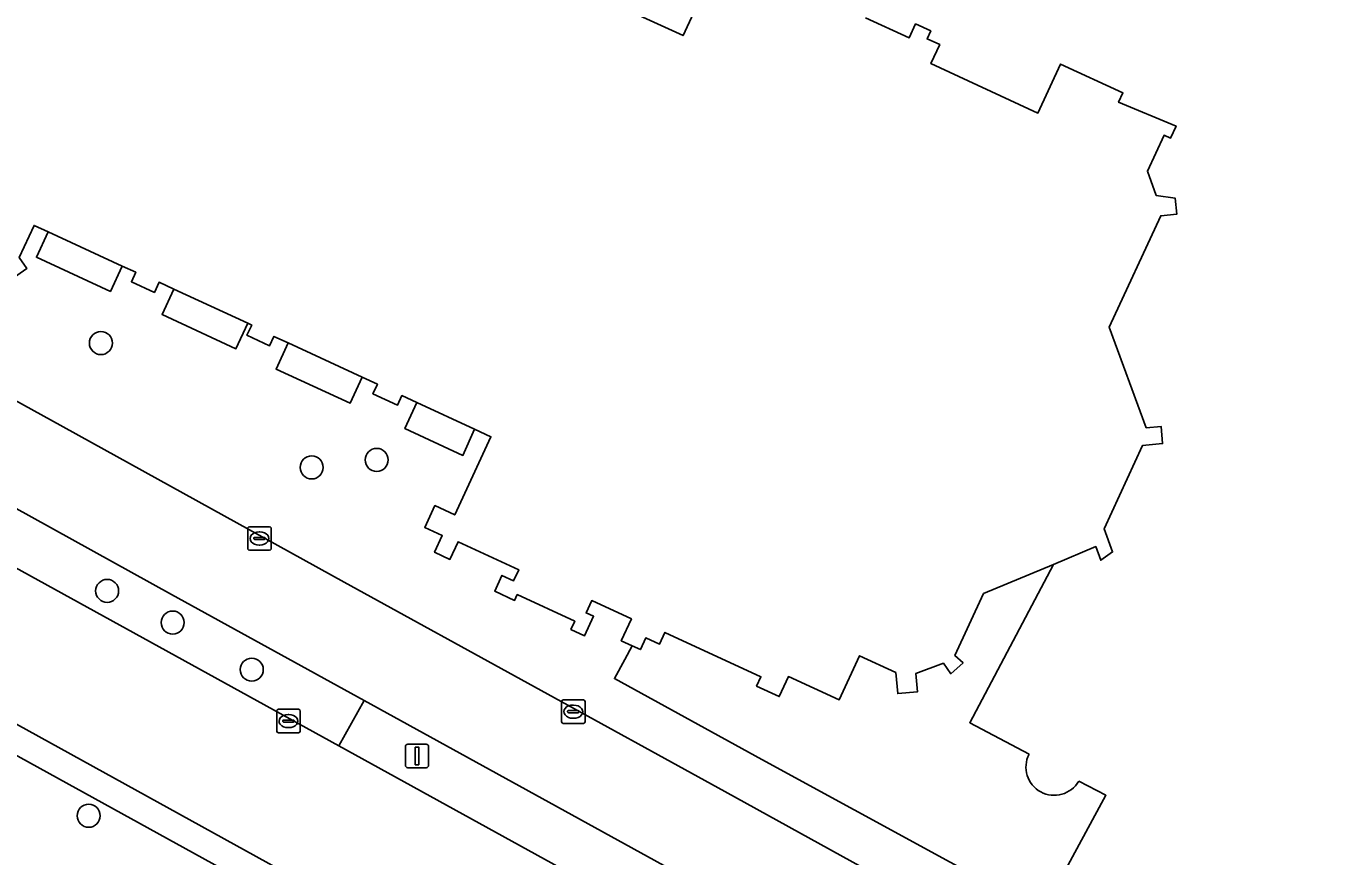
# Model space of a CAD drawing. Extents: x 161087 to 161926, y 382572 to 383873.
# Drawn here: x 161710.6 to 161765.6, y 383207.1 to 383242.5 of the extents above; entities that cross this region are included whole.
import ezdxf

# ---------------------------------------------------------------- set-up
doc = ezdxf.new("R2010")
doc.units = 0
for name, color, linetype in [('IMGEO_Berm_groen', 7, 'Continuous'), ('IMGEO_Berm_open', 7, 'Continuous'), ('IMGEO_Boom', 7, 'Continuous'), ('IMGEO_Erf', 7, 'Continuous'), ('IMGEO_Fietspad_gesloten', 7, 'Continuous'), ('IMGEO_Kolk', 7, 'Continuous'), ('IMGEO_Lichtmast', 7, 'Continuous'), ('IMGEO_Pand', 7, 'Continuous'), ('IMGEO_Rijbaan_lokaal_gesloten', 7, 'Continuous'), ('IMGEO_Voetpad_open', 7, 'Continuous')]:
    doc.layers.add(name, color=color, linetype=linetype)

msp = doc.modelspace()

# ---------------------------------------------------------------- linework, layer by layer
at = {"layer": 'IMGEO_Berm_groen'}
msp.add_lwpolyline([(161706.575, 383223.893), (161705.508, 383221.938), (161723.882, 383211.826), (161724.951, 383213.76), (161716.757, 383218.273)], close=True, dxfattribs=at)
at = {"layer": 'IMGEO_Berm_open'}
msp.add_lwpolyline([(161724.951, 383213.76), (161723.882, 383211.826), (161737.901, 383204.11), (161738.957, 383206.047), (161732.527, 383209.588)], close=True, dxfattribs=at)
at = {"layer": 'IMGEO_Boom'}
for centre in [(161713.754, 383228.96), (161722.723, 383223.672), (161725.487, 383223.992), (161714.02, 383218.421), (161716.809, 383217.072), (161720.172, 383215.071), (161713.236, 383208.856)]:
    msp.add_circle(centre, 0.489, dxfattribs=at)
at = {"layer": 'IMGEO_Erf'}
for points in [[(161711.512, 383233.69), (161711.013, 383232.61), (161714.159, 383231.157), (161714.658, 383232.237)], [(161716.856, 383231.257), (161716.355, 383230.173), (161719.501, 383228.72), (161720.002, 383229.805)], [(161721.719, 383228.964), (161721.209, 383227.857), (161724.355, 383226.404), (161724.866, 383227.511)], [(161727.198, 383226.43), (161726.688, 383225.321), (161729.151, 383224.183), (161729.652, 383225.296)]]:
    msp.add_lwpolyline(points, close=True, dxfattribs=at)
msp.add_lwpolyline([(161732.529, 383195.863), (161728.569, 383198.237), (161728.632, 383198.343), (161727.591, 383198.951), (161727.963, 383199.695), (161727.833, 383201.683), (161697.526, 383218.382), (161697.25, 383218.534), (161695.544, 383217.417), (161697.166, 383214.956), (161690.522, 383210.528), (161709.383, 383182.092), (161709.925, 383182.908), (161711.09, 383183.135), (161712.15, 383182.422), (161712.397, 383181.203), (161711.689, 383180.192), (161710.744, 383180.016), (161726.678, 383155.965)], dxfattribs=at)
at = {"layer": 'IMGEO_Fietspad_gesloten'}
for points in [[(161813.482, 383169.651), (161808.082, 383172.609), (161796.69, 383178.843), (161781.538, 383187.211), (161765.085, 383196.212), (161740.293, 383209.885), (161724.103, 383218.792), (161711.611, 383225.692), (161701.802, 383231.102), (161692.492, 383236.236), (161675.825, 383245.421), (161668.776, 383249.291)], [(161673.408, 383242.192), (161685.155, 383235.735), (161685.819, 383235.368), (161699.169, 383227.983), (161700.08, 383227.479), (161706.575, 383223.893), (161716.757, 383218.273), (161724.951, 383213.76), (161732.527, 383209.588), (161738.957, 383206.047), (161741.877, 383204.439), (161742.901, 383203.875), (161744.567, 383202.962), (161750.765, 383199.565), (161759.781, 383194.623), (161765.549, 383191.451), (161775.351, 383186.06), (161775.6, 383185.923), (161780.114, 383183.44), (161787.569, 383179.338), (161788.787, 383178.668), (161789.413, 383178.323), (161792.325, 383176.719), (161806.343, 383168.996)]]:
    msp.add_lwpolyline(points, dxfattribs=at)
at = {"layer": 'IMGEO_Kolk'}
for p, q in [((161719.999, 383220.225), (161719.999, 383221.077)), ((161720.074, 383221.151), (161720.926, 383221.151)), ((161720.487, 383220.931), (161720.512, 383220.931)), ((161721, 383221.077), (161721, 383220.225)), ((161720.258, 383220.645), (161720.258, 383220.657)), ((161720.696, 383220.608), (161720.298, 383220.608)), ((161720.301, 383220.694), (161720.699, 383220.694)), ((161720.51, 383220.371), (161720.485, 383220.371)), ((161720.742, 383220.657), (161720.742, 383220.645)), ((161720.926, 383220.151), (161720.074, 383220.151)), ((161733.35, 383212.857), (161733.35, 383213.709)), ((161733.425, 383213.783), (161734.277, 383213.783)), ((161734.351, 383213.709), (161734.351, 383212.857)), ((161721.232, 383212.457), (161721.232, 383213.309)), ((161721.307, 383213.383), (161722.159, 383213.383)), ((161721.72, 383213.163), (161721.745, 383213.163)), ((161722.233, 383213.309), (161722.233, 383212.457)), ((161733.609, 383213.277), (161733.609, 383213.289)), ((161734.047, 383213.24), (161733.649, 383213.24)), ((161733.652, 383213.326), (161734.05, 383213.326)), ((161733.838, 383213.563), (161733.863, 383213.563)), ((161734.093, 383213.289), (161734.093, 383213.277)), ((161721.491, 383212.877), (161721.491, 383212.889)), ((161721.929, 383212.84), (161721.531, 383212.84)), ((161721.534, 383212.926), (161721.932, 383212.926)), ((161721.975, 383212.889), (161721.975, 383212.877)), ((161734.277, 383212.783), (161733.425, 383212.783)), ((161733.861, 383213.003), (161733.836, 383213.003)), ((161722.159, 383212.383), (161721.307, 383212.383)), ((161721.743, 383212.603), (161721.718, 383212.603))]:
    msp.add_line(p, q, dxfattribs=at)
for points in [[(161719.999, 383220.225), (161719.999, 383221.077)], [(161720.074, 383221.151), (161720.926, 383221.151)], [(161721, 383221.077), (161721, 383220.225)], [(161720.926, 383220.151), (161720.074, 383220.151)], [(161733.35, 383212.857), (161733.35, 383213.709)], [(161733.425, 383213.783), (161734.277, 383213.783)], [(161734.351, 383213.709), (161734.351, 383212.857)], [(161721.232, 383212.457), (161721.232, 383213.309)], [(161721.307, 383213.383), (161722.159, 383213.383)], [(161722.233, 383213.309), (161722.233, 383212.457)], [(161734.277, 383212.783), (161733.425, 383212.783)], [(161722.159, 383212.383), (161721.307, 383212.383)]]:
    msp.add_lwpolyline(points, dxfattribs=at)
for centre, radius, start, end in [((161720.076, 383221.075), 0.0765, 91.552, 178.448), ((161720.076, 383221.075), 0.0765, 91.552, 178.448), ((161720.924, 383221.075), 0.0765, 1.552, 88.448), ((161720.924, 383221.075), 0.0765, 1.552, 88.448), ((161720.298, 383220.654), 0.0403, 85.8775, 175.7526), ((161720.295, 383220.644), 0.0366, 178.938, 274.7102), ((161720.699, 383220.651), 0.043, 264.8664, 352.4533), ((161720.703, 383220.656), 0.0386, 1.7309, 96.639), ((161720.076, 383220.227), 0.0765, 181.552, 268.448), ((161720.076, 383220.227), 0.0765, 181.552, 268.448), ((161720.924, 383220.227), 0.0765, 271.552, 358.448), ((161720.924, 383220.227), 0.0765, 271.552, 358.448), ((161733.427, 383213.707), 0.0765, 91.552, 178.448), ((161733.427, 383213.707), 0.0765, 91.552, 178.448), ((161734.275, 383213.707), 0.0765, 1.552, 88.448), ((161734.275, 383213.707), 0.0765, 1.552, 88.448), ((161721.309, 383213.307), 0.0765, 91.552, 178.448), ((161721.309, 383213.307), 0.0765, 91.552, 178.448), ((161722.157, 383213.307), 0.0765, 1.552, 88.448), ((161722.157, 383213.307), 0.0765, 1.552, 88.448), ((161733.649, 383213.286), 0.0403, 85.8775, 175.7526), ((161733.646, 383213.276), 0.0366, 178.938, 274.7102), ((161734.05, 383213.283), 0.043, 264.8664, 352.4533), ((161734.054, 383213.288), 0.0386, 1.7309, 96.639), ((161721.531, 383212.886), 0.0403, 85.8775, 175.7526), ((161721.528, 383212.876), 0.0366, 178.938, 274.7102), ((161721.932, 383212.883), 0.043, 264.8664, 352.4533), ((161721.936, 383212.888), 0.0386, 1.7309, 96.639), ((161733.427, 383212.859), 0.0765, 181.552, 268.448), ((161733.427, 383212.859), 0.0765, 181.552, 268.448), ((161734.275, 383212.859), 0.0765, 271.552, 358.448), ((161734.275, 383212.859), 0.0765, 271.552, 358.448), ((161721.309, 383212.459), 0.0765, 181.552, 268.448), ((161721.309, 383212.459), 0.0765, 181.552, 268.448), ((161722.157, 383212.459), 0.0765, 271.552, 358.448), ((161722.157, 383212.459), 0.0765, 271.552, 358.448)]:
    msp.add_arc(centre, radius, start, end, dxfattribs=at)
for centre, major_axis, ratio, start_param, end_param in [((161720.486, 383220.651), (-0.387, 0.002), 0.722429, 4.712389, 7.853982), ((161720.511, 383220.651), (-0.39, 0.002), 0.717154, 1.570796, 4.712389), ((161721.719, 383212.883), (-0.387, 0.002), 0.722429, 4.712389, 7.853982), ((161721.744, 383212.883), (-0.39, 0.002), 0.717154, 1.570796, 4.712389), ((161733.837, 383213.283), (-0.387, 0.002), 0.722429, 4.712389, 7.853982), ((161733.862, 383213.283), (-0.39, 0.002), 0.717154, 1.570796, 4.712389)]:
    msp.add_ellipse(centre, major_axis=major_axis, ratio=ratio, start_param=start_param, end_param=end_param, dxfattribs=at)
at = {"layer": 'IMGEO_Lichtmast'}
for p, q in [((161726.705, 383211.001), (161726.705, 383211.801)), ((161726.705, 383211.801), (161726.705, 383211.001)), ((161726.805, 383211.901), (161727.595, 383211.901)), ((161727.595, 383211.901), (161726.805, 383211.901)), ((161727.695, 383211.801), (161727.695, 383211.001)), ((161727.695, 383211.001), (161727.695, 383211.801)), ((161727.595, 383210.901), (161726.805, 383210.901)), ((161726.805, 383210.901), (161727.595, 383210.901))]:
    msp.add_line(p, q, dxfattribs=at)
msp.add_lwpolyline([(161727.125, 383211.776), (161727.275, 383211.776), (161727.275, 383211.026), (161727.125, 383211.026), (161727.125, 383211.776)], dxfattribs=at)
for centre, start, end in [((161726.805, 383211.801), 90, 180), ((161726.805, 383211.801), 90, 180), ((161727.595, 383211.801), 0, 90), ((161727.595, 383211.801), 360, 90), ((161726.805, 383211.001), 180, 270), ((161726.805, 383211.001), 180, 270), ((161727.595, 383211.001), 270, 0), ((161727.595, 383211.001), 270, 0)]:
    msp.add_arc(centre, 0.1, start, end, dxfattribs=at)
at = {"layer": 'IMGEO_Pand'}
for points in [[(161734.441, 383243.918), (161738.52, 383242.035), (161739.844, 383244.901)], [(161739.844, 383244.901), (161738.52, 383242.035), (161734.441, 383243.918)], [(161709.936, 383231.664), (161710.604, 383232.136), (161710.279, 383232.596), (161710.913, 383233.967), (161711.512, 383233.69), (161714.658, 383232.237), (161715.239, 383231.969), (161715.053, 383231.566), (161716.031, 383231.114), (161716.231, 383231.546), (161716.856, 383231.257), (161720.002, 383229.805), (161720.17, 383229.727), (161719.968, 383229.29), (161720.929, 383228.846), (161721.113, 383229.244), (161721.719, 383228.964), (161724.866, 383227.511), (161725.515, 383227.211), (161725.327, 383226.804), (161726.372, 383226.321), (161726.559, 383226.725), (161727.198, 383226.43), (161729.652, 383225.296), (161730.342, 383224.977), (161728.808, 383221.654), (161727.961, 383222.045), (161727.53, 383221.112), (161728.272, 383220.769), (161727.946, 383220.063), (161728.601, 383219.761), (161728.947, 383220.511), (161731.528, 383219.319), (161731.311, 383218.848), (161730.814, 383219.078), (161730.505, 383218.408), (161731.351, 383218.017), (161731.463, 383218.261), (161733.908, 383217.132), (161733.745, 383216.778), (161734.326, 383216.509), (161734.709, 383217.338), (161734.392, 383217.484), (161734.634, 383218.008), (161736.319, 383217.23), (161735.89, 383216.3), (161736.359, 383216.083), (161736.703, 383215.924), (161736.932, 383216.419), (161737.511, 383216.152), (161737.744, 383216.655), (161741.831, 383214.768), (161741.647, 383214.37), (161742.607, 383213.926), (161743.001, 383214.778), (161745.153, 383213.784), (161746.021, 383215.663), (161747.568, 383214.948), (161747.65, 383214.051), (161748.496, 383214.128), (161748.425, 383214.91), (161749.591, 383215.34), (161749.907, 383214.893), (161750.43, 383215.354), (161750.085, 383215.667), (161751.302, 383218.304), (161754.277, 383219.549), (161756.073, 383220.301), (161756.286, 383219.725), (161756.789, 383220.08), (161756.427, 383221.061), (161758.065, 383224.606), (161758.918, 383224.684), (161758.851, 383225.415), (161758.219, 383225.357), (161756.646, 383229.63), (161758.838, 383234.376), (161759.516, 383234.438), (161759.454, 383235.118), (161758.65, 383235.237), (161758.271, 383236.266), (161758.978, 383237.797), (161759.252, 383237.67), (161759.491, 383238.187), (161757.047, 383239.201), (161757.23, 383239.598), (161754.577, 383240.823), (161753.616, 383238.743), (161749.062, 383240.845), (161749.435, 383241.652), (161748.902, 383241.898), (161749.058, 383242.235), (161748.409, 383242.535), (161748.134, 383241.939), (161746.282, 383242.794)], [(161746.282, 383242.794), (161748.134, 383241.939), (161748.409, 383242.535), (161749.058, 383242.235), (161748.902, 383241.898), (161749.435, 383241.652), (161749.062, 383240.845), (161753.616, 383238.743), (161754.577, 383240.823), (161757.23, 383239.598), (161757.047, 383239.201), (161759.491, 383238.187), (161759.252, 383237.67), (161758.978, 383237.797), (161758.271, 383236.266), (161758.65, 383235.237), (161759.454, 383235.118), (161759.516, 383234.438), (161758.838, 383234.376), (161756.646, 383229.63), (161758.219, 383225.357), (161758.851, 383225.415), (161758.918, 383224.684), (161758.065, 383224.606), (161756.427, 383221.061), (161756.789, 383220.08), (161756.286, 383219.725), (161756.073, 383220.301), (161754.277, 383219.549), (161750.71, 383212.813), (161753.235, 383211.476)], [(161755.347, 383210.329), (161756.509, 383209.728), (161753.954, 383205.013), (161753.804, 383204.737), (161754.061, 383204.597), (161761.347, 383200.624), (161763.827, 383199.272), (161764.53, 383198.889), (161764.635, 383199.082), (161809.716, 383174.698), (161814.415, 383183.542), (161815.225, 383186.48), (161813.076, 383187.658), (161813.144, 383187.782), (161777.029, 383207.57), (161775.572, 383208.361), (161775.953, 383209.057), (161776.064, 383209.267), (161776.209, 383209.188), (161786.193, 383227.566)]]:
    msp.add_lwpolyline(points, dxfattribs=at)
msp.add_arc((161754.305, 383210.928), 1.202, 152.8811, 330.1072, dxfattribs=at)
at = {"layer": 'IMGEO_Rijbaan_lokaal_gesloten'}
for points in [[(161764.459, 383189.509), (161749.678, 383197.635), (161743.514, 383201.023), (161740.836, 383202.494), (161740.813, 383202.508), (161737.901, 383204.11), (161723.882, 383211.826), (161705.508, 383221.938), (161698.113, 383226.009), (161684.729, 383233.375), (161684.693, 383233.395), (161672.316, 383240.211), (161667.149, 383243.057)], [(161675.506, 383231.827), (161682.524, 383227.967), (161694.378, 383221.453), (161725.935, 383204.049), (161728.579, 383202.597), (161739.157, 383196.786), (161751.869, 383189.803), (161778.251, 383175.302), (161791.829, 383167.834), (161794.9, 383166.131), (161804.554, 383160.825), (161808.812, 383158.477), (161811.496, 383163.654), (161805.548, 383166.924), (161791.248, 383174.784), (161788.363, 383176.37), (161786.484, 383177.403), (161779.043, 383181.493), (161774.258, 383184.123), (161764.459, 383189.509)]]:
    msp.add_lwpolyline(points, dxfattribs=at)
at = {"layer": 'IMGEO_Voetpad_open'}
for points in [[(161721.719, 383228.964), (161721.113, 383229.244), (161720.929, 383228.846), (161719.968, 383229.29), (161720.17, 383229.727), (161720.002, 383229.805), (161719.501, 383228.72), (161716.355, 383230.173), (161716.856, 383231.257), (161716.231, 383231.546), (161716.031, 383231.114), (161715.053, 383231.566), (161715.239, 383231.969), (161714.658, 383232.237), (161714.159, 383231.157), (161711.013, 383232.61), (161711.512, 383233.69), (161710.913, 383233.967), (161710.279, 383232.596), (161710.604, 383232.136), (161709.936, 383231.664)], [(161791.59, 383167.4), (161778.013, 383174.869), (161778.251, 383175.302), (161751.869, 383189.803), (161751.627, 383189.362), (161728.343, 383202.17), (161728.579, 383202.597), (161725.935, 383204.049), (161694.378, 383221.453), (161694.138, 383221.017), (161682.29, 383227.543), (161682.524, 383227.967), (161675.506, 383231.827)], [(161701.802, 383231.102), (161711.611, 383225.692), (161724.103, 383218.792), (161740.293, 383209.885), (161765.085, 383196.212), (161781.538, 383187.211)], [(161753.804, 383204.737), (161741.865, 383211.251), (161735.595, 383214.691), (161736.036, 383215.499), (161736.359, 383216.083), (161735.89, 383216.3), (161736.319, 383217.23), (161734.634, 383218.008), (161734.392, 383217.484), (161734.709, 383217.338), (161734.326, 383216.509), (161733.745, 383216.778), (161733.908, 383217.132), (161731.463, 383218.261), (161731.351, 383218.017), (161730.505, 383218.408), (161730.814, 383219.078), (161731.311, 383218.848), (161731.528, 383219.319), (161728.947, 383220.511), (161728.601, 383219.761), (161727.946, 383220.063), (161728.272, 383220.769), (161727.53, 383221.112), (161727.961, 383222.045), (161728.808, 383221.654), (161730.342, 383224.977), (161729.652, 383225.296), (161729.151, 383224.183), (161726.688, 383225.321), (161727.198, 383226.43), (161726.559, 383226.725), (161726.372, 383226.321), (161725.327, 383226.804), (161725.515, 383227.211), (161724.866, 383227.511), (161724.355, 383226.404), (161721.209, 383227.857), (161721.719, 383228.964)], [(161753.235, 383211.476), (161750.71, 383212.813), (161754.277, 383219.549), (161751.302, 383218.304), (161750.085, 383215.667), (161750.43, 383215.354), (161749.907, 383214.893), (161749.591, 383215.34), (161748.425, 383214.91), (161748.496, 383214.128), (161747.65, 383214.051), (161747.568, 383214.948), (161746.021, 383215.663), (161745.153, 383213.784), (161743.001, 383214.778), (161742.607, 383213.926), (161741.647, 383214.37), (161741.831, 383214.768), (161737.744, 383216.655), (161737.511, 383216.152), (161736.932, 383216.419), (161736.703, 383215.924), (161736.359, 383216.083), (161736.036, 383215.499), (161735.595, 383214.691), (161741.865, 383211.251), (161753.804, 383204.737)], [(161695.544, 383217.417), (161697.25, 383218.534), (161697.526, 383218.382), (161727.833, 383201.683), (161727.963, 383199.695), (161727.591, 383198.951), (161728.632, 383198.343), (161728.569, 383198.237), (161732.529, 383195.863), (161732.747, 383195.725), (161736.296, 383193.587), (161736.574, 383193.419), (161736.833, 383193.686)], [(161753.954, 383205.013), (161756.509, 383209.728), (161755.347, 383210.329)]]:
    msp.add_lwpolyline(points, dxfattribs=at)
msp.add_arc((161754.305, 383210.928), 1.202, 152.8811, 330.1072, dxfattribs=at)

doc.saveas('drawing.dxf')
